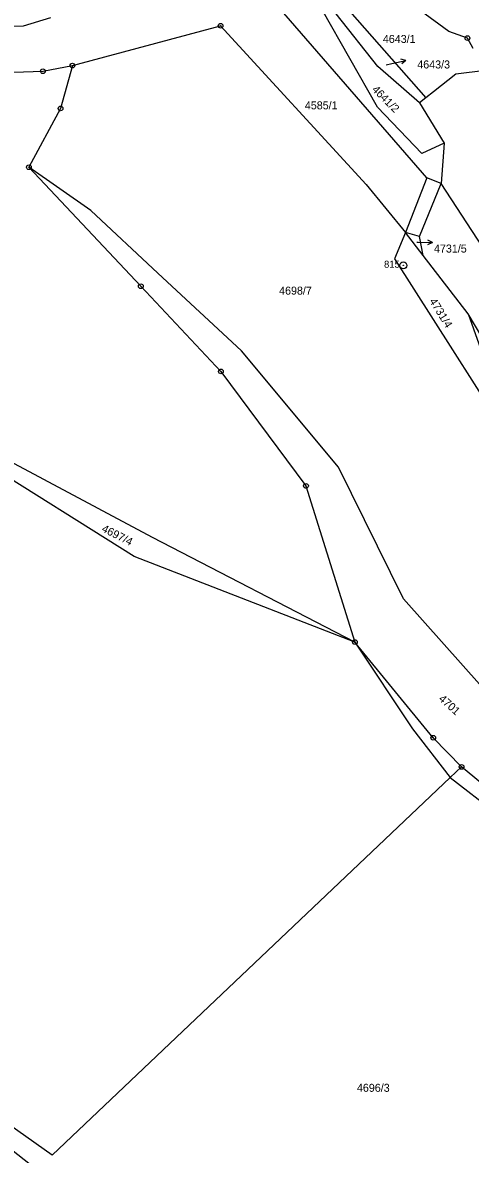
# Model space of a CAD drawing. Extents: x -733394 to -722299, y -1082822 to -1075049.
# Drawn here: x -725698.4 to -725603.3, y -1077000.4 to -1076760 of the extents above; entities that cross this region are included whole.
import ezdxf

# ---------------------------------------------------------------- set-up
doc = ezdxf.new("R2010")
doc.units = 0
for name, color, linetype in [('Hranice parcel', 7, 'Continuous'), ('Parcelní čísla', 7, 'Continuous'), ('Pop  PČ popisy', 7, 'Continuous'), ('Vnitřní kresba', 7, 'Continuous'), ('Značky bodu BP', 7, 'Continuous')]:
    doc.layers.add(name, color=color, linetype=linetype)

msp = doc.modelspace()

# ---------------------------------------------------------------- linework, layer by layer
at = {"layer": 'Hranice parcel'}
for p, q in [((-725639.16, -1076745.93), (-725612.72, -1076776)), ((-725600.05, -1076770.2), (-725606.33, -1076770.94)), ((-725612.72, -1076776), (-725614.07, -1076777.07)), ((-725614.07, -1076777.07), (-725608.81, -1076785.64)), ((-725608.81, -1076785.64), (-725609.48, -1076794.14)), ((-725600.71, -1076807.61), (-725609.48, -1076794.14)), ((-725613.28, -1076809.47), (-725617.06, -1076804.57)), ((-725603.72, -1076821.89), (-725613.28, -1076809.47)), ((-725638.18, -1076858.4), (-725627.79, -1076891.57)), ((-725627.79, -1076891.57), (-725670.79, -1076869.37)), ((-725627.79, -1076891.57), (-725674.67, -1076873.38))]:
    msp.add_line(p, q, dxfattribs=at)
for points in [[(-725787.01, -1076729.76), (-725773.26, -1076748.61), (-725755.55, -1076763.83), (-725747.35, -1076768.12), (-725729.12, -1076771.49), (-725694.06, -1076770.32), (-725687.8, -1076769.13)], [(-725602.66, -1076765.49), (-725603.88, -1076763.3), (-725607.82, -1076761.86), (-725627.16, -1076747.63), (-725637.18, -1076744.6), (-725639.16, -1076745.93)], [(-725608.81, -1076785.64), (-725613.58, -1076787.8), (-725623.02, -1076777.97), (-725640.6, -1076746.9)], [(-725614.07, -1076777.07), (-725622.93, -1076769.32), (-725640.6, -1076746.9)], [(-725609.48, -1076794.14), (-725612.49, -1076792.99), (-725646.15, -1076754.14)], [(-725692.44, -1076758.98), (-725698.22, -1076760.75), (-725739.8, -1076761.72), (-725744.49, -1076756.54)], [(-725687.8, -1076769.13), (-725656.31, -1076760.67), (-725625.4, -1076794.42), (-725617.06, -1076804.57)], [(-725687.8, -1076769.13), (-725690.3, -1076778.24), (-725697.04, -1076790.72)], [(-725606.33, -1076770.94), (-725611.09, -1076774.71), (-725612.72, -1076776)], [(-725670.79, -1076869.37), (-725705.44, -1076850.92), (-725750.32, -1076827.5), (-725807.02, -1076797.74), (-725823.47, -1076788.22)], [(-725561.7, -1076954.94), (-725563.76, -1076951.88), (-725587.31, -1076927.76), (-725544.1, -1076935.49), (-725559.56, -1076923.8), (-725586.26, -1076915.13), (-725592.7, -1076910.23), (-725617.47, -1076882.4), (-725631.27, -1076854.44), (-725651.86, -1076829.73), (-725669.68, -1076813.19), (-725683.89, -1076799.92), (-725697.04, -1076790.72)], [(-725697.04, -1076790.72), (-725673.26, -1076815.99), (-725656.24, -1076834.1), (-725638.18, -1076858.4)], [(-725674.67, -1076873.38), (-725707.65, -1076852.76), (-725752.54, -1076830.01), (-725808.75, -1076802.24), (-725826.77, -1076794.4), (-725829.66, -1076792.85)], [(-725617.06, -1076804.57), (-725619.36, -1076810.15), (-725590.12, -1076856.05)], [(-725613.28, -1076809.47), (-725614.1, -1076805.45), (-725617.06, -1076804.57)], [(-725522.82, -1076900.72), (-725545.73, -1076888.33), (-725559.42, -1076876.89), (-725585.43, -1076852.61), (-725603.72, -1076821.89)], [(-725603.72, -1076821.89), (-725596.96, -1076840.96), (-725590.12, -1076856.05)], [(-725605.14, -1076918.08), (-725611.16, -1076911.89), (-725627.79, -1076891.57)], [(-725692.08, -1077000.59), (-725738.08, -1076968), (-725775.4, -1076941.1), (-725815.18, -1076913.06), (-725837.34, -1076895.97), (-725838.89, -1076899.07), (-725809.12, -1076920.64), (-725771.23, -1076949.44), (-725746.61, -1076967.81), (-725705.87, -1076995.32), (-725686.84, -1077010.36)], [(-725605.14, -1076918.08), (-725607.55, -1076920.37), (-725692.08, -1077000.59)], [(-725561.7, -1076954.94), (-725570.89, -1076945.99), (-725596.66, -1076925.09), (-725605.14, -1076918.08)]]:
    msp.add_lwpolyline(points, dxfattribs=at)
at = {"layer": 'Pop  PČ popisy'}
for p, q in [((-725619.91, -1076768.7), (-725616.97, -1076768.08)), ((-725616.97, -1076768.08), (-725618.06, -1076767.79)), ((-725616.97, -1076768.08), (-725617.85, -1076768.77)), ((-725621.13, -1076768.95), (-725619.91, -1076768.7)), ((-725614.66, -1076806.6), (-725614.32, -1076806.61)), ((-725614.32, -1076806.61), (-725611.32, -1076806.72)), ((-725611.32, -1076806.72), (-725612.34, -1076807.18)), ((-725611.32, -1076806.72), (-725612.3, -1076806.18))]:
    msp.add_line(p, q, dxfattribs=at)
at = {"layer": 'Vnitřní kresba'}
for p, q in [((-725612.49, -1076792.99), (-725617.06, -1076804.57)), ((-725614.1, -1076805.45), (-725609.48, -1076794.14)), ((-725627.79, -1076891.57), (-725615.58, -1076910.01)), ((-725615.58, -1076910.01), (-725607.55, -1076920.37)), ((-725607.55, -1076920.37), (-725594.2, -1076930.66))]:
    msp.add_line(p, q, dxfattribs=at)
at = {"layer": 'Značky bodu BP'}
for centre, radius in [((-725656.31, -1076760.67), 0.5), ((-725656.31, -1076760.67), 0.0303), ((-725603.88, -1076763.3), 0.5), ((-725603.88, -1076763.3), 0.0303), ((-725694.06, -1076770.32), 0.5), ((-725694.06, -1076770.32), 0.0303), ((-725687.8, -1076769.13), 0.5), ((-725687.8, -1076769.13), 0.0303), ((-725690.3, -1076778.24), 0.5), ((-725690.3, -1076778.24), 0.0303), ((-725697.04, -1076790.72), 0.5), ((-725697.04, -1076790.72), 0.0303), ((-725617.5, -1076811.57), 0.75), ((-725617.5, -1076811.57), 0.03), ((-725673.26, -1076815.99), 0.5), ((-725673.26, -1076815.99), 0.0303), ((-725656.24, -1076834.1), 0.5), ((-725656.24, -1076834.1), 0.0303), ((-725638.18, -1076858.4), 0.5), ((-725638.18, -1076858.4), 0.0303), ((-725627.79, -1076891.57), 0.5), ((-725627.79, -1076891.57), 0.0303), ((-725611.16, -1076911.89), 0.5), ((-725611.16, -1076911.89), 0.0303), ((-725605.14, -1076918.08), 0.5), ((-725605.14, -1076918.08), 0.0303)]:
    msp.add_circle(centre, radius, dxfattribs=at)

# ---------------------------------------------------------------- texts
at = {"layer": 'Parcelní čísla'}
for s, p in [('4643/1', (-725621.85, -1076764.32)), ('4643/3', (-725614.54, -1076769.74)), ('4585/1', (-725638.42, -1076778.42)), ('4731/5', (-725610.99, -1076808.84)), ('4698/7', (-725643.89, -1076817.78)), ('4696/3', (-725627.36, -1076987.1))]:
    msp.add_text(s, height=1.7, dxfattribs=at).set_placement(p)
for s, rotation, p in [('4641/2', 315, (-725624.29, -1076774.36)), ('4731/4', 302, (-725612.07, -1076819.15)), ('4697/4', 333, (-725681.73, -1076868.02)), ('4701', 318, (-725610.13, -1076903.83))]:
    msp.add_text(s, height=1.7, rotation=rotation, dxfattribs=at).set_placement(p)
at = {"layer": 'Značky bodu BP'}
msp.add_text('815', height=1.5, dxfattribs=at).set_placement((-725621.6, -1076812.07))

doc.saveas('drawing.dxf')
